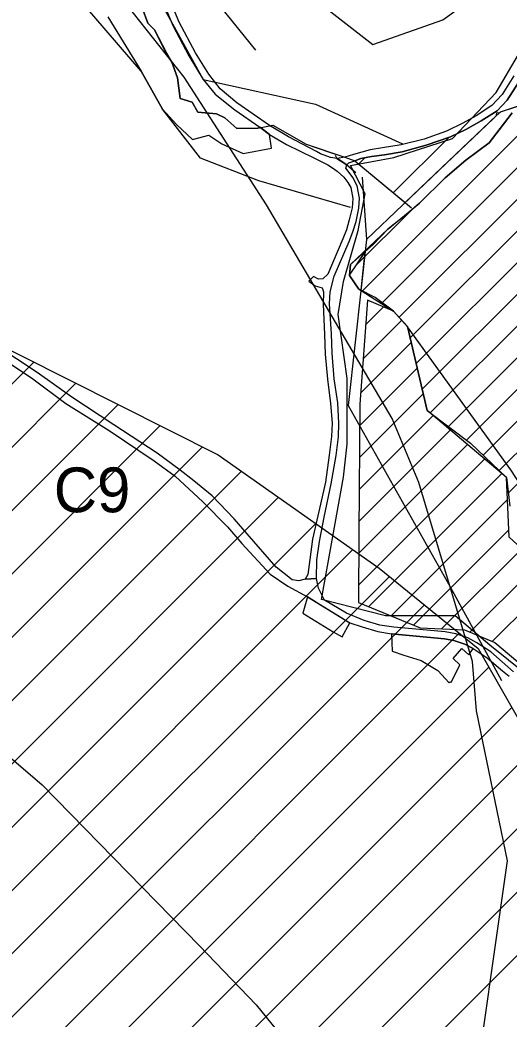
# Model space of a CAD drawing. Extents: x -564810 to -550519, y -1045831 to -1034011.
# Drawn here: x -552001 to -551782.7, y -1036817.1 to -1036370.8 of the extents above; entities that cross this region are included whole.
import ezdxf

# ---------------------------------------------------------------- set-up
doc = ezdxf.new("R2010")
doc.units = 0
for name, color, linetype in [('KN stav', 7, 'Continuous'), ('Lesní porost', 7, 'Continuous'), ('Názvy toků', 7, 'Continuous'), ('Odvodněné plochy', 7, 'Continuous'), ('označ pol cest', 7, 'Continuous'), ('Polní cesty stavající', 7, 'Continuous'), ('přeložka st silnice', 7, 'Continuous'), ('STG', 7, 'Continuous'), ('Vedení VN', 7, 'Continuous'), ('Vodní plocha', 7, 'Continuous'), ('vodní toky', 7, 'Continuous'), ('Vrstva 18', 7, 'Continuous'), ('Vrstva 33', 7, 'Continuous'), ('Vrstva 35', 7, 'Continuous'), ('Vrstva 5', 7, 'Continuous'), ('zamokř ploch', 7, 'Continuous')]:
    doc.layers.add(name, color=color, linetype=linetype)

msp = doc.modelspace()

# ---------------------------------------------------------------- linework, layer by layer
at = {"layer": 'KN stav'}
for p, q in [((-552039.14, -1036671.12), (-551991.08, -1036712.5)), ((-551991.08, -1036712.5), (-551920.8, -1036784.4)), ((-551920.8, -1036784.4), (-551895.62, -1036810.78)), ((-551895.62, -1036810.78), (-551829.24, -1036891.35))]:
    msp.add_line(p, q, dxfattribs=at)
at = {"layer": 'Lesní porost'}
for p, q in [((-551961.83, -1036369.43), (-551946.86, -1036393.71)), ((-551946.86, -1036393.71), (-551937.39, -1036410.68)), ((-551777.17, -1036396.73), (-551783.47, -1036406.62)), ((-551783.47, -1036406.62), (-551787.99, -1036411.44)), ((-551786.44, -1036411.8), (-551778.47, -1036409.22)), ((-551937.39, -1036410.68), (-551931.15, -1036417.48)), ((-551815.84, -1036439.75), (-551788.26, -1036413.53)), ((-551787.99, -1036411.44), (-551795.12, -1036415.95)), ((-551787.17, -1036412.5), (-551786.44, -1036411.8)), ((-551931.15, -1036417.48), (-551923.95, -1036424.18)), ((-551889.58, -1036422.02), (-551893.68, -1036418.88)), ((-551795.12, -1036415.95), (-551802.01, -1036419.78)), ((-551923.95, -1036424.18), (-551916.73, -1036422.36)), ((-551916.73, -1036422.36), (-551910.83, -1036426.14)), ((-551888.66, -1036428.13), (-551889.58, -1036422.02)), ((-551834.36, -1036448.02), (-551809.6, -1036423.26)), ((-551808.76, -1036422.97), (-551819.69, -1036426.73)), ((-551802.01, -1036419.78), (-551808.76, -1036422.97)), ((-551910.83, -1036426.14), (-551901.36, -1036430.54)), ((-551819.69, -1036426.73), (-551830.4, -1036429.71)), ((-551901.36, -1036430.54), (-551888.66, -1036428.13)), ((-551844.09, -1036431.77), (-551848.79, -1036432.69)), ((-551838.26, -1036431.07), (-551844.09, -1036431.77)), ((-551830.4, -1036429.71), (-551838.26, -1036431.07)), ((-551848.79, -1036432.69), (-551851.57, -1036433.76)), ((-551849.83, -1036435.2), (-551846.96, -1036432.33)), ((-551829.08, -1036452.39), (-551815.84, -1036439.75)), ((-551872.69, -1036628.52), (-551874.67, -1036635.83)), ((-551866.99, -1036632), (-551872.69, -1036628.52)), ((-551856.15, -1036638.73), (-551866.99, -1036632)), ((-551874.67, -1036635.83), (-551861.18, -1036644.11)), ((-551857.15, -1036646.38), (-551853.77, -1036640.03)), ((-551853.77, -1036640.03), (-551856.15, -1036638.73)), ((-551835.13, -1036644.98), (-551834.78, -1036652.78)), ((-551807.24, -1036648.03), (-551811.47, -1036647.3)), ((-551802.42, -1036649.67), (-551807.24, -1036648.03)), ((-551829.65, -1036654.59), (-551821.95, -1036656.91)), ((-551807.62, -1036656.09), (-551803.7, -1036651.61)), ((-551803.7, -1036651.61), (-551800.62, -1036654.33)), ((-551800.62, -1036654.33), (-551798.63, -1036651.49)), ((-551821.95, -1036656.91), (-551814.46, -1036661.32)), ((-551808.48, -1036666.72), (-551804.67, -1036658.82)), ((-551804.67, -1036658.82), (-551807.62, -1036656.09)), ((-551814.46, -1036661.32), (-551809.33, -1036666.85))]:
    msp.add_line(p, q, dxfattribs=at)
for points in [[(-551893.68, -1036418.88), (-551894.77, -1036419.09), (-551904.25, -1036419.26), (-551909.59, -1036414.52), (-551913.19, -1036412.83), (-551921.6, -1036412.05), (-551924.17, -1036407.55), (-551929.53, -1036405.86), (-551930.72, -1036396.63), (-551933.15, -1036389.69), (-551935.74, -1036385.46), (-551941, -1036375.17), (-551943.92, -1036372.3), (-551946.49, -1036365.42)], [(-551851.57, -1036433.76), (-551829.08, -1036452.39)], [(-551861.18, -1036644.11), (-551857.15, -1036646.38)], [(-551811.47, -1036647.3), (-551835.13, -1036644.98)], [(-551798.63, -1036651.49), (-551802.42, -1036649.67)], [(-551834.78, -1036652.78), (-551829.65, -1036654.59)]]:
    msp.add_lwpolyline(points, dxfattribs=at)
for centre, start, end in [((-551787.68, -1036413.05), 47.4945, 219.6088), ((-551808.81, -1036667.39), 63.9099, 133.4206)]:
    msp.add_arc(centre, 0.75, start, end, dxfattribs=at)
at = {"layer": 'Odvodněné plochy'}
msp.add_lwpolyline([(-552045.42, -1036498.21), (-551912.44, -1036565.02), (-551840.66, -1036615.64), (-551796.49, -1036651.54), (-551763.37, -1036709.53), (-551705.4, -1036780.4), (-551694.36, -1036808.01), (-551696.2, -1036890.85), (-551708.16, -1036935.95), (-551728.29, -1036982.23), (-551801.83, -1037077.14), (-551869.92, -1037152.61), (-551886.49, -1037200.48), (-551920.53, -1037256.34), (-551958.26, -1037299.6), (-552014.39, -1037387.96)], dxfattribs=at)
at = {"layer": 'Polní cesty stavající'}
for p, q in [((-551929.94, -1036371.87), (-551938.4, -1036351.41)), ((-551941.25, -1036352.65), (-551932.7, -1036373.29)), ((-551932.7, -1036373.29), (-551925.61, -1036386.79)), ((-551922.7, -1036385.5), (-551929.94, -1036371.87)), ((-551925.61, -1036386.79), (-551919.21, -1036397.47)), ((-551916.68, -1036395.11), (-551922.7, -1036385.5)), ((-551911.67, -1036401.59), (-551916.68, -1036395.11)), ((-551780.58, -1036395.77), (-551785.66, -1036404.1)), ((-551919.21, -1036397.47), (-551913.81, -1036404.01)), ((-551783.47, -1036406.62), (-551777.17, -1036396.73)), ((-551913.81, -1036404.01), (-551905.05, -1036411)), ((-551904.17, -1036407.89), (-551911.67, -1036401.59)), ((-551785.66, -1036404.1), (-551790.33, -1036409.01)), ((-551889.56, -1036417.98), (-551904.17, -1036407.89)), ((-551790.33, -1036409.01), (-551797.3, -1036413.69)), ((-551787.99, -1036411.44), (-551783.47, -1036406.62)), ((-551905.05, -1036411), (-551893.98, -1036418.65)), ((-551797.3, -1036413.69), (-551803.24, -1036416.97)), ((-551795.12, -1036415.95), (-551787.99, -1036411.44)), ((-551893.98, -1036418.65), (-551889.58, -1036422.02)), ((-551881.09, -1036423.09), (-551889.56, -1036417.98)), ((-551803.24, -1036416.97), (-551810.65, -1036420.45)), ((-551802.01, -1036419.78), (-551795.12, -1036415.95)), ((-551889.58, -1036422.02), (-551882.01, -1036426.49)), ((-551868.6, -1036429.61), (-551881.09, -1036423.09)), ((-551810.65, -1036420.45), (-551820.59, -1036424.13)), ((-551819.69, -1036426.73), (-551808.76, -1036422.97)), ((-551808.76, -1036422.97), (-551802.01, -1036419.78)), ((-551882.01, -1036426.49), (-551869.82, -1036432.34)), ((-551830.85, -1036426.61), (-551839.2, -1036427.99)), ((-551820.59, -1036424.13), (-551830.85, -1036426.61)), ((-551830.4, -1036429.71), (-551819.69, -1036426.73)), ((-551866.79, -1036430.63), (-551868.6, -1036429.61)), ((-551862.32, -1036432.33), (-551866.79, -1036430.63)), ((-551855.96, -1036432.06), (-551859.43, -1036432.7)), ((-551852.04, -1036430.86), (-551855.96, -1036432.06)), ((-551844.64, -1036428.81), (-551852.04, -1036430.86)), ((-551848.79, -1036432.69), (-551844.09, -1036431.77)), ((-551839.2, -1036427.99), (-551844.64, -1036428.81)), ((-551844.09, -1036431.77), (-551838.26, -1036431.07)), ((-551838.26, -1036431.07), (-551830.4, -1036429.71)), ((-551869.82, -1036432.34), (-551868.3, -1036433.11)), ((-551868.3, -1036433.11), (-551863.48, -1036435.6)), ((-551863.48, -1036435.6), (-551861.93, -1036436.56)), ((-551859.45, -1036432.7), (-551862.32, -1036432.33)), ((-551861.93, -1036436.56), (-551859.33, -1036438.35)), ((-551859.43, -1036432.7), (-551859.45, -1036432.7)), ((-551855.09, -1036435.6), (-551859.43, -1036432.7)), ((-551855.46, -1036436.96), (-551855.09, -1036435.6)), ((-551855.09, -1036435.6), (-551854.11, -1036434.65)), ((-551854.11, -1036434.65), (-551851.57, -1036433.76)), ((-551851.57, -1036433.76), (-551848.79, -1036432.69)), ((-551859.33, -1036438.35), (-551856.45, -1036441.07)), ((-551856.45, -1036441.07), (-551854.56, -1036443.36)), ((-551854.02, -1036438.99), (-551855.46, -1036436.96)), ((-551852.36, -1036441.22), (-551854.02, -1036438.99)), ((-551850.44, -1036444.95), (-551852.36, -1036441.22)), ((-551854.56, -1036443.36), (-551853.31, -1036445.72)), ((-551849.41, -1036450.43), (-551850.44, -1036444.95)), ((-551853.31, -1036445.72), (-551852.45, -1036450.56)), ((-551852.45, -1036450.56), (-551852.73, -1036454.74)), ((-551849.75, -1036454.91), (-551849.41, -1036450.43)), ((-551852.73, -1036454.74), (-551854, -1036460.05)), ((-551850.97, -1036460.79), (-551849.75, -1036454.91)), ((-551854, -1036460.05), (-551855.25, -1036464.61)), ((-551852.39, -1036465.53), (-551850.97, -1036460.79)), ((-551855.25, -1036464.61), (-551856.88, -1036468.64)), ((-551854.07, -1036469.83), (-551852.39, -1036465.53)), ((-551856.88, -1036468.64), (-551863.55, -1036484.41)), ((-551860.71, -1036485.19), (-551854.07, -1036469.83)), ((-551869.93, -1036485.47), (-551872.08, -1036487.44)), ((-551867.74, -1036486.63), (-551869.93, -1036485.47)), ((-551863.55, -1036484.41), (-551865.78, -1036486.46)), ((-551862.46, -1036492.28), (-551860.71, -1036485.19)), ((-551872.08, -1036487.44), (-551869.2, -1036489.57)), ((-551869.2, -1036489.57), (-551866.13, -1036490.42)), ((-551865.78, -1036486.46), (-551867.74, -1036486.63)), ((-551866.13, -1036490.42), (-551865.43, -1036492.19)), ((-551865.43, -1036492.19), (-551865.63, -1036497.7)), ((-551862.76, -1036497.62), (-551862.46, -1036492.28)), ((-551865.63, -1036497.7), (-551864.97, -1036511.25)), ((-551861.97, -1036511.06), (-551862.76, -1036497.62)), ((-551864.97, -1036511.25), (-551864.78, -1036520.05)), ((-551861.59, -1036519.63), (-551861.97, -1036511.06)), ((-551864.78, -1036520.05), (-551863.63, -1036531.26)), ((-551860.74, -1036531.14), (-551861.59, -1036519.63)), ((-551863.63, -1036531.26), (-551862.38, -1036542.12)), ((-551859.1, -1036541.85), (-551860.74, -1036531.14)), ((-551862.38, -1036542.12), (-551861.67, -1036550.93)), ((-551858.6, -1036550.94), (-551859.1, -1036541.85)), ((-551861.67, -1036550.93), (-551861.88, -1036556.83)), ((-551861.88, -1036556.83), (-551863.01, -1036565.19)), ((-551863.01, -1036565.19), (-551864.57, -1036577.25)), ((-551862.06, -1036578.05), (-551859.86, -1036565.34)), ((-551864.57, -1036577.25), (-551868.09, -1036592.24)), ((-551865.22, -1036592.9), (-551862.06, -1036578.05)), ((-551868.09, -1036592.24), (-551870.46, -1036602.79)), ((-551867.28, -1036603.7), (-551865.22, -1036592.9)), ((-551870.46, -1036602.79), (-551871.66, -1036611.87)), ((-551868.45, -1036611.93), (-551867.28, -1036603.7)), ((-551871.66, -1036611.87), (-551872.42, -1036618.54)), ((-551868.6, -1036620.26), (-551868.45, -1036611.93)), ((-551872.42, -1036618.54), (-551873.61, -1036620.59)), ((-551873.61, -1036620.59), (-551868.6, -1036620.26)), ((-551873.61, -1036620.59), (-551868.6, -1036620.26))]:
    msp.add_line(p, q, dxfattribs=at)
for points in [[(-551860.33, -1036431.18), (-551859.52, -1036432.64), (-551855.09, -1036435.6), (-551851.08, -1036439)], [(-551859.43, -1036432.7), (-551855.09, -1036435.6)], [(-551780.71, -1036661.98), (-551790.78, -1036653.05), (-551797.11, -1036649.01), (-551801.06, -1036646.81), (-551806.45, -1036645.04), (-551811.24, -1036644.18), (-551834.15, -1036642.05), (-551840.35, -1036641.15), (-551847.39, -1036639.13), (-551855.28, -1036635.85), (-551864.98, -1036629.92), (-551867.78, -1036624.58), (-551868.6, -1036620.26), (-551873.61, -1036620.59), (-551876.54, -1036621.27), (-551879.48, -1036620.9), (-551886.55, -1036615.2), (-551899.56, -1036600.42), (-551905.34, -1036593.72), (-551915.23, -1036583.42), (-551923.31, -1036576.69), (-551929.53, -1036571.88), (-551939.7, -1036564.33), (-551959.1, -1036551.59), (-551977.76, -1036539.26), (-551993.24, -1036528.36), (-552011.85, -1036516.09)], [(-552014.38, -1036518.36), (-551995.27, -1036531.18), (-551980.51, -1036542.1), (-551961.18, -1036554.16), (-551941.01, -1036567.79), (-551931.63, -1036574.52), (-551919.4, -1036585.99), (-551908.4, -1036597.2), (-551901.89, -1036604.66), (-551889.28, -1036618.41), (-551881.41, -1036623.71), (-551872.69, -1036628.52), (-551853.77, -1036640.03), (-551848.29, -1036641.95), (-551841.2, -1036644.01), (-551835.13, -1036644.98), (-551811.47, -1036647.3), (-551807.24, -1036648.03), (-551802.42, -1036649.67), (-551798.63, -1036651.49), (-551792.39, -1036655.72), (-551785.59, -1036661.52), (-551782.63, -1036663.9)], [(-551859.86, -1036565.34), (-551858.76, -1036557.01), (-551858.6, -1036550.94)]]:
    msp.add_lwpolyline(points, dxfattribs=at)
at = {"layer": 'přeložka st silnice'}
for p, q in [((-552520.71, -1037049.47), (-551994.85, -1036523.62)), ((-552504.65, -1037061.7), (-551976.03, -1036533.08)), ((-552488.59, -1037073.92), (-551957.2, -1036542.53)), ((-552472.53, -1037086.15), (-551938.37, -1036551.99)), ((-552456.48, -1037098.38), (-551919.55, -1036561.45)), ((-552440.42, -1037110.6), (-551902.12, -1036572.3)), ((-552424.36, -1037122.83), (-551885.53, -1036584)), ((-552410.11, -1037136.87), (-551868.94, -1036595.7)), ((-552397.24, -1037152.28), (-551852.36, -1036607.4)), ((-552384.36, -1037167.69), (-551836.06, -1036619.38)), ((-552371.49, -1037183.1), (-551820.46, -1036632.07)), ((-552358.62, -1037198.51), (-551804.86, -1036644.75)), ((-552345.74, -1037213.92), (-551791.72, -1036659.9)), ((-552332.87, -1037229.33), (-551781.44, -1036677.9)), ((-552319.99, -1037244.74), (-551771.15, -1036695.9)), ((-552307.12, -1037260.15), (-551760.28, -1036713.31)), ((-552291.71, -1037273.02), (-551747.55, -1036728.86)), ((-552275.84, -1037285.44), (-551734.83, -1036744.42))]:
    msp.add_line(p, q, dxfattribs=at)
at = {"layer": 'STG'}
for points in [[(-552049.23, -1036221.89), (-551997.79, -1036236.59), (-551961.05, -1036260.48), (-551885.73, -1036348.69), (-551843.48, -1036381.76), (-551812.25, -1036370.74), (-551766.32, -1036337.66), (-551725.9, -1036317.45), (-551694.67, -1036324.8), (-551608.33, -1036413), (-551558.73, -1036429.54), (-551521.99, -1036462.62), (-551459.52, -1036495.69), (-551391.55, -1036539.8), (-551345.62, -1036602.27), (-551330.93, -1036644.54), (-551330.93, -1036688.64), (-551352.97, -1036730.91), (-551400.74, -1036767.66), (-551450.34, -1036802.57), (-551474.22, -1036819.11)], [(-552004.78, -1037243.5), (-551961.6, -1037184.7), (-551916.59, -1037116.71), (-551858.73, -1036992.67), (-551799.94, -1036862.2), (-551783.41, -1036746.43), (-551797.18, -1036679.36), (-551799.02, -1036657.31), (-551822.9, -1036577.37), (-551834.84, -1036548.89), (-551890.88, -1036453.34), (-551927.62, -1036396.37), (-551958.85, -1036356.86), (-551983.65, -1036332.97), (-552007.53, -1036309.09)]]:
    msp.add_lwpolyline(points, dxfattribs=at)
at = {"layer": 'Vedení VN'}
for points in [[(-551846.31, -1036468.84), (-551813.81, -1036437.86), (-551786.44, -1036411.8), (-551661.08, -1036370.87)], [(-551848.27, -1036441.08), (-551846.31, -1036468.84), (-551851.33, -1036514.81), (-551854.53, -1036542.97), (-551831.64, -1036583.59), (-551808.91, -1036624.05), (-551785.97, -1036665.82)]]:
    msp.add_lwpolyline(points, dxfattribs=at)
at = {"layer": 'Vodní plocha'}
for p, q in [((-551848.3, -1036491.94), (-551749.67, -1036393.31)), ((-551839.64, -1036497.42), (-551738.7, -1036396.48)), ((-551831.72, -1036503.65), (-551730.97, -1036402.9)), ((-551826.81, -1036512.88), (-551719.22, -1036405.29)), ((-551824.13, -1036524.34), (-551707.54, -1036407.75)), ((-551821.44, -1036535.8), (-551698.59, -1036412.95)), ((-551781.31, -1036412.38), (-551785.57, -1036417.98)), ((-551817.85, -1036546.34), (-551689.65, -1036418.15)), ((-551785.57, -1036417.98), (-551791.55, -1036425.77)), ((-551809.75, -1036552.39), (-551681.54, -1036424.18)), ((-551791.55, -1036425.77), (-551801.98, -1036433.51)), ((-551801.66, -1036558.44), (-551674.57, -1036431.35)), ((-551801.98, -1036433.51), (-551811.21, -1036441.34)), ((-551787.04, -1036572.11), (-551651.65, -1036436.72)), ((-551794.25, -1036565.18), (-551667.59, -1036438.51)), ((-551811.21, -1036441.34), (-551822.69, -1036452.6)), ((-551783, -1036582.2), (-551644.72, -1036443.93)), ((-551822.69, -1036452.6), (-551828.32, -1036457.52)), ((-551851.19, -1036480.69), (-551825.93, -1036455.43)), ((-551828.32, -1036457.52), (-551836.79, -1036464.29)), ((-551836.79, -1036464.29), (-551843.45, -1036471.28)), ((-551843.45, -1036471.28), (-551846.89, -1036474.29)), ((-551846.89, -1036474.29), (-551854.01, -1036484.89)), ((-551854.01, -1036484.89), (-551849.81, -1036490.98)), ((-551849.81, -1036490.98), (-551834.23, -1036500.85))]:
    msp.add_line(p, q, dxfattribs=at)
msp.add_lwpolyline([(-551834.23, -1036500.85), (-551828, -1036507.79), (-551819.21, -1036545.32), (-551799.87, -1036559.78), (-551783.86, -1036575.17), (-551782.29, -1036588.05)], dxfattribs=at)
at = {"layer": 'vodní toky'}
msp.add_lwpolyline([(-551946.49, -1036365.42), (-551943.92, -1036372.3), (-551941, -1036375.17), (-551935.74, -1036385.46), (-551933.15, -1036389.69), (-551930.72, -1036396.63), (-551929.53, -1036405.86), (-551924.17, -1036407.55), (-551921.6, -1036412.05), (-551913.19, -1036412.83), (-551909.59, -1036414.52), (-551904.25, -1036419.26), (-551894.77, -1036419.09), (-551888.09, -1036417.8), (-551873.27, -1036426.34), (-551862.81, -1036429.92), (-551855.96, -1036432.06), (-551851.57, -1036433.76), (-551826.27, -1036454.72)], dxfattribs=at)
at = {"layer": 'Vrstva 18'}
for points in [[(-552347.9, -1036150.05), (-552313.29, -1036178.82), (-552275.73, -1036197.02), (-552244.87, -1036206.41), (-552201.41, -1036221.97), (-552158.18, -1036228.79), (-552099.91, -1036218.98), (-552064.41, -1036237.22), (-552019.61, -1036249.99), (-551999.52, -1036262.77), (-551969.22, -1036306.53), (-551919.21, -1036397.47), (-551869.13, -1036408.41), (-551830.22, -1036426.18)], [(-551853.47, -1036454.62), (-551894.34, -1036442.67), (-551920.44, -1036432.55), (-551937.39, -1036410.68), (-551946.86, -1036393.71), (-551972.63, -1036363.83), (-551991.87, -1036341.51), (-551995.53, -1036316.95), (-552014.17, -1036298.3), (-552051.45, -1036271.67), (-552099.91, -1036237.04), (-552193.9, -1036247.42), (-552309.25, -1036211.49), (-552378.44, -1036167.47)]]:
    msp.add_lwpolyline(points, dxfattribs=at)
at = {"layer": 'Vrstva 33'}
for points in [[(-551946.49, -1036365.42), (-551943.92, -1036372.3), (-551941, -1036375.17), (-551935.64, -1036385.51), (-551933.15, -1036389.69), (-551930.72, -1036396.63), (-551929.53, -1036405.86), (-551924.17, -1036407.55), (-551921.6, -1036412.05), (-551913.19, -1036412.83), (-551909.59, -1036414.52), (-551904.25, -1036419.26), (-551894.77, -1036419.09), (-551888.09, -1036417.8), (-551873.27, -1036426.34), (-551855.96, -1036432.06), (-551851.57, -1036433.76), (-551826.27, -1036454.72)], [(-551801.98, -1036433.51), (-551791.55, -1036425.77), (-551781.31, -1036412.38)], [(-551730.25, -1036610.47), (-551743.33, -1036607.42), (-551754.22, -1036597.97), (-551765.85, -1036596.51), (-551781.83, -1036571.8), (-551827.94, -1036507.87), (-551834.17, -1036500.92), (-551842.38, -1036494.74), (-551849.75, -1036491.05), (-551853.95, -1036484.97), (-551853.42, -1036480.01), (-551836.79, -1036464.29), (-551822.69, -1036452.6), (-551811.21, -1036441.34), (-551801.98, -1036433.51)]]:
    msp.add_lwpolyline(points, dxfattribs=at)
at = {"layer": 'Vrstva 35'}
msp.add_lwpolyline([(-551927.37, -1036361.6), (-551927.37, -1036345.21), (-551895.87, -1036384.29)], dxfattribs=at)
at = {"layer": 'Vrstva 5'}
msp.add_lwpolyline([(-551677.82, -1036712.1), (-551749.63, -1036683.53), (-551791.25, -1036650.08), (-551806.75, -1036637.02), (-551837.76, -1036637.02), (-551866.32, -1036629.68), (-551856.53, -1036575), (-551854.9, -1036560.31), (-551854.9, -1036530.94), (-551858.98, -1036502.38), (-551856.53, -1036487.69), (-551850, -1036464.84), (-551846.94, -1036448.52), (-551853.47, -1036435.87), (-551834.09, -1036432.2), (-551807.97, -1036423.83), (-551788.39, -1036403.23), (-551778.39, -1036386.3), (-551770.23, -1036372.22), (-551796.35, -1036351.41)], dxfattribs=at)
at = {"layer": 'zamokř ploch'}
for p, q in [((-551846.89, -1036474.29), (-551853.42, -1036480.01)), ((-551848.73, -1036491.56), (-551846.89, -1036474.29)), ((-551853.42, -1036480.01), (-551853.95, -1036484.97)), ((-551853.95, -1036484.97), (-551849.75, -1036491.05)), ((-551849.75, -1036491.05), (-551848.73, -1036491.56)), ((-551846.71, -1036506.98), (-551838.7, -1036498.97)), ((-551847.84, -1036522.26), (-551830.54, -1036504.96)), ((-551848.98, -1036537.53), (-551826.34, -1036514.89)), ((-551849.4, -1036552.09), (-551823.65, -1036526.35)), ((-551849.47, -1036566.31), (-551820.97, -1036537.81)), ((-551849.55, -1036580.53), (-551816.57, -1036547.55)), ((-551849.63, -1036594.75), (-551808.9, -1036554.03)), ((-551849.71, -1036608.97), (-551801.23, -1036560.5)), ((-551849.78, -1036623.19), (-551793.56, -1036566.97)), ((-551845.33, -1036632.88), (-551785.9, -1036573.45)), ((-551835.31, -1036637.01), (-551783.39, -1036585.08)), ((-551825.3, -1036641.13), (-551782.75, -1036598.59)), ((-551812.83, -1036642.81), (-551777.01, -1036606.99)), ((-551800.17, -1036644.29), (-551769.62, -1036613.74)), ((-551790.2, -1036648.46), (-551761.33, -1036619.59))]:
    msp.add_line(p, q, dxfattribs=at)
msp.add_lwpolyline([(-551845.89, -1036495.95), (-551849.34, -1036542.45), (-551849.66, -1036599.94), (-551849.83, -1036631.03), (-551822.33, -1036642.35), (-551802.54, -1036643.3), (-551789.04, -1036648.95), (-551751.66, -1036680.37), (-551726.22, -1036693.88), (-551677.92, -1036715.52), (-551653.45, -1036726.49), (-551608.5, -1036673.42), (-551622.63, -1036661.46), (-551673.2, -1036658.97), (-551683.98, -1036628.77), (-551695.98, -1036657.81), (-551709.73, -1036665.65), (-551750.88, -1036623.24), (-551764.38, -1036618.52), (-551782.6, -1036601.87), (-551783.86, -1036575.17), (-551819.21, -1036545.32), (-551828, -1036507.79), (-551834.23, -1036500.85)], close=True, dxfattribs=at)

# ---------------------------------------------------------------- texts
at = {"layer": 'Názvy toků'}
msp.add_text('Dolnoleský rybník', height=32, dxfattribs=at).set_placement((-551856.33, -1036365.95))
at = {"layer": 'označ pol cest'}
msp.add_text('C9', height=20, dxfattribs=at).set_placement((-551985.89, -1036590.71))

doc.saveas('drawing.dxf')
